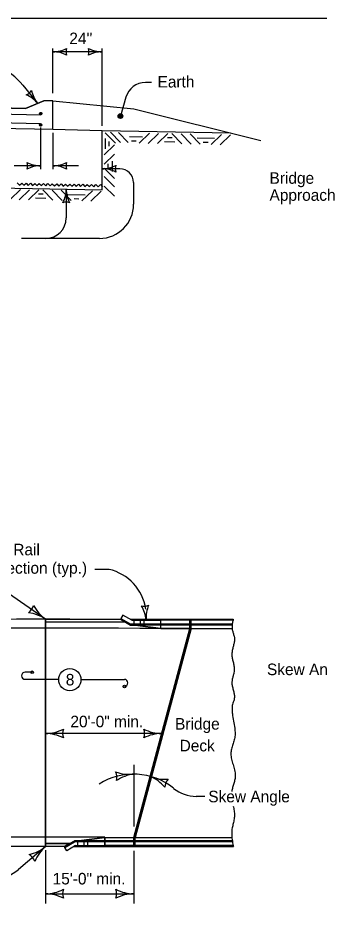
# Model space of a CAD drawing. Extents: x 10130 to 81668, y 5440 to 21644.
# Drawn here: x 18167 to 18585, y 8695 to 9944 of the extents above; entities that cross this region are included whole.
import ezdxf

# ---------------------------------------------------------------- set-up
doc = ezdxf.new("R2010")
doc.units = 0
for name, color, linetype in [('dsnNonPlotable', 7, 'Continuous'), ('dsnstdblockInterim', 7, 'Continuous'), ('dsnStdBlockModified', 7, 'Continuous'), ('dsnStdBlockNotModified', 7, 'Continuous'), ('dsnStdBorder', 7, 'Continuous'), ('dsnstdModifiedBlock', 7, 'Continuous'), ('SheetBorder', 7, 'Continuous')]:
    doc.layers.add(name, color=color, linetype=linetype)

msp = doc.modelspace()

# ---------------------------------------------------------------- linework, layer by layer
at = {"layer": 'dsnNonPlotable'}
for p, q in [((18215.2, 9839.8), (18215.2, 9901.9)), ((18283.2, 9897.2), (18215.2, 9897.2)), ((18283.2, 9794.4), (18283.2, 9901.9)), ((18198.1, 9792.1), (18198.1, 9734.5)), ((18215.2, 9784.9), (18215.2, 9734.5)), ((18198.1, 9739.2), (18161.6, 9739.2)), ((18250.4, 9739.2), (18215.2, 9739.2))]:
    msp.add_line(p, q, dxfattribs=at)
for centre, radius, start, end in [((18215.2, 9937.4), 40.2, 270, 298.0725), ((18215.2, 9857), 40.2, 61.9275, 90), ((18248.8, 9897.2), 15.5, 162.2666, 197.7334), ((18249.5, 9897.2), 15.5, 342.2666, 17.7334), ((18283.2, 9937.4), 40.2, 241.9275, 270), ((18283.2, 9857), 40.2, 90, 118.0725), ((18164.5, 9739.2), 15.5, 342.2666, 17.7334), ((18198.1, 9779.4), 40.2, 241.9275, 270), ((18215.2, 9779.4), 40.2, 270, 298.0725), ((18248.8, 9739.2), 15.5, 162.2666, 197.7334), ((18198.1, 9699), 40.2, 90, 118.0725), ((18215.2, 9699), 40.2, 61.9275, 90)]:
    msp.add_arc(centre, radius, start, end, dxfattribs=at)
at = {"layer": 'dsnstdblockInterim'}
for p, q in [((18308.5, 9110.4), (18309.2, 9111.5)), ((18308.5, 9110.4), (18322.4, 9102.3)), ((18311.8, 9116.2), (18309.2, 9111.5)), ((18309.2, 9111.5), (18322.8, 9103.7)), ((18324.2, 9109), (18311.8, 9116.2)), ((18321.9, 9110.4), (18364.8, 9110.4)), ((18327.3, 9109), (18327.3, 9102.3)), ((18335.8, 9109), (18335.8, 9102.3)), ((18341.2, 9109), (18341.2, 9102.3)), ((18364.8, 9110.4), (18464.9, 9110.4)), ((18364.8, 9097.7), (18364.8, 9110.4)), ((18464.5, 9109), (18364.8, 9109)), ((18404.6, 9097.7), (18404.6, 9110.4)), ((18404.6, 9097.7), (18404.6, 9110.4)), ((18406.6, 9097.7), (18406.6, 9110.4)), ((18364.8, 9102.3), (18322.4, 9102.3)), ((18364.8, 9103.7), (18322.8, 9103.7)), ((18404.6, 9097.7), (18327, 8808.1)), ((18404.6, 9097.7), (18327, 8808.1)), ((18364.8, 9097.7), (18328.8, 9102.3)), ((18463.5, 9103.7), (18364.8, 9103.7)), ((18463.4, 9102.3), (18364.8, 9102.3)), ((18364.8, 9097.7), (18463.3, 9097.7)), ((18287.2, 8808.1), (18251.2, 8803.4)), ((18287.2, 8808.1), (18287.2, 8795.4)), ((18287.2, 8796.7), (18287.2, 8808.1)), ((18287.2, 8808.1), (18463, 8808.1)), ((18327, 8795.4), (18327, 8808.1)), ((18327, 8795.4), (18327, 8808.1)), ((18329, 8795.4), (18329, 8808.1)), ((18230.9, 8795.4), (18244.8, 8803.4)), ((18230.9, 8795.4), (18231.6, 8794.2)), ((18231.6, 8794.2), (18245.2, 8802.1)), ((18234.3, 8789.6), (18231.6, 8794.2)), ((18246.6, 8796.7), (18234.3, 8789.6)), ((18244.3, 8795.4), (18287.2, 8795.4)), ((18287.2, 8803.4), (18244.8, 8803.4)), ((18287.2, 8802.1), (18245.2, 8802.1)), ((18249.7, 8796.7), (18249.7, 8803.4)), ((18258.2, 8796.7), (18258.2, 8803.4)), ((18263.6, 8796.7), (18263.6, 8803.4)), ((18463.5, 8803.4), (18287.2, 8803.4)), ((18463.7, 8802.1), (18287.2, 8802.1)), ((18464.8, 8796.7), (18287.2, 8796.7)), ((18287.2, 8795.4), (18465.3, 8795.4)), ((18464.9, 8796.5), (18465.3, 8795.4))]:
    msp.add_line(p, q, dxfattribs=at)
for points in [[(18324.2, 9109), (18364.8, 9109), (18364.8, 9109), (18364.8, 9109)], [(18246.6, 8796.7), (18287.2, 8796.7), (18287.2, 8796.7), (18287.2, 8796.7)]]:
    msp.add_lwpolyline(points, dxfattribs=at)
for points in [[(18464.9, 9110.4), (18463.7, 9105.4), (18463.4, 9102.9), (18463.3, 9100.3), (18463.6, 9095.9), (18464.8, 9091.5), (18466, 9087), (18466.6, 9082.6), (18466, 9077.5), (18464.8, 9072.4), (18463.6, 9067.3), (18463, 9062.2), (18463.5, 9056.7), (18464.7, 9051.3), (18465.8, 9045.8), (18466.3, 9040.4), (18465.8, 9036.1), (18464.7, 9031.9), (18463.6, 9027.6), (18463, 9023.3), (18463.5, 9018), (18464.8, 9012.7), (18466.1, 9007.3), (18466.6, 9002), (18466, 8998.8), (18464.9, 8995.6), (18463.8, 8992.4), (18463.3, 8989.2), (18463.3, 8984.3), (18463.7, 8979.4), (18465.3, 8969.4), (18466.9, 8959.5), (18467.4, 8952.1), (18467.4, 8949.6), (18466.3, 8943.2), (18464.4, 8936.8), (18462.5, 8930.4), (18461.6, 8924), (18461.8, 8920.2), (18462.4, 8916.5), (18464.6, 8909), (18466.8, 8901.5), (18467.5, 8897.7), (18467.7, 8895.8), (18467.7, 8894), (18467.1, 8888.4), (18465.6, 8882.8), (18464, 8877.3), (18462.7, 8871.7)], [(18464.8, 8851.5), (18466.1, 8844.9), (18466.6, 8838.3), (18465.9, 8832), (18464.5, 8825.8), (18463.1, 8819.6), (18462.7, 8813.3), (18462.9, 8809.1), (18463.3, 8804.9), (18464.9, 8796.5)]]:
    msp.add_spline(points, degree=3, dxfattribs=at)
at = {"layer": 'dsnStdBlockModified'}
msp.add_line((18198.1, 9797.4), (17466.6, 9812.5), dxfattribs=at)
at = {"layer": 'dsnStdBlockNotModified'}
for p, q in [((18173.4, 9850.9), (18193.7, 9825.8)), ((18351.8, 9854.6), (18343.4, 9854.6)), ((18316.2, 9834.1), (18308.6, 9808.1)), ((18307.9, 9735.1), (18283.2, 9735.1)), ((18233.5, 9706.9), (18233.5, 9666.9)), ((18326.8, 9716.1), (18326.8, 9685.8)), ((18279.6, 9638.5), (18171.8, 9638.5))]:
    msp.add_line(p, q, dxfattribs=at)
msp.add_lwpolyline([(18308.3, 9805.1), (18309.5, 9805.6), (18311.2, 9806.1), (18311.5, 9807.9), (18311.3, 9809.5), (18310.2, 9810.9), (18308.5, 9810.7), (18306.8, 9810.5), (18305.9, 9809.1), (18305.8, 9807.6), (18306.8, 9805.7), (18308.1, 9805.6), (18309.8, 9806), (18311.3, 9807.1), (18311.2, 9808.8), (18310.1, 9810.1), (18308.5, 9810.2), (18306.8, 9809.9), (18306.5, 9808.9), (18306.2, 9807.7), (18307, 9806.3), (18308.3, 9806.3), (18309.7, 9806.6), (18310.8, 9807.4), (18310.2, 9808.8), (18309.1, 9809.7), (18307.7, 9809.7), (18307.3, 9808.9), (18306.9, 9808.1), (18307.6, 9806.9), (18308.6, 9806.7), (18309.6, 9807.2), (18309.7, 9808.2), (18309.2, 9809), (18308.2, 9809.3), (18307.7, 9808.9), (18307.4, 9808.3), (18307.9, 9807.4), (18308.6, 9807.2), (18309.3, 9807.6), (18309.2, 9808.2), (18308.7, 9808.6), (18308, 9808.6), (18308, 9808.1), (18308.6, 9807.8)], dxfattribs=at)
for centre, radius in [((18308.6, 9808.1), 3.31), ((18186.4, 9037), 1.78), ((18314.1, 9017.3), 1.78)]:
    msp.add_circle(centre, radius, dxfattribs=at)
for centre, radius, start, end in [((18099.8, 9791.7), 94.5, 38.8378, 90), ((18172.6, 9852), 15.5, 291.1048, 326.5715), ((18225, 9851), 40.2, 190.7656, 218.8381), ((18343.4, 9826.2), 28.4, 90, 163.739), ((18162.4, 9800.6), 40.2, 38.8381, 66.9106), ((18283.2, 9775.2), 40.2, 270, 298.0725), ((18283.2, 9694.9), 40.2, 61.9275, 90), ((18316.9, 9735.1), 15.5, 162.2666, 197.7334), ((18307.9, 9716.1), 18.9, 0, 90), ((18193.4, 9706.9), 40.2, 331.9275, 360), ((18273.7, 9706.9), 40.2, 180, 208.0725), ((18233.5, 9673.2), 15.5, 72.2666, 107.7334), ((18279.6, 9685.8), 47.3, 270, 360), ((18205.2, 9666.9), 28.4, 270, 360), ((18341.5, 9145), 16.4, 256.6331, 292.0998), ((18301.8, 9106.3), 42.5, 4.3665, 32.439), ((18386.6, 9112.8), 42.5, 156.294, 184.3665)]:
    msp.add_arc(centre, radius, start, end, dxfattribs=at)
at = {"layer": 'dsnStdBorder'}
for p, q in [((18176.9, 9818.8), (17466.6, 9833.1)), ((17466.6, 9833.1), (18176.9, 9818.8)), ((17466.6, 9827.3), (18198.2, 9809.7)), ((18202.4, 9829.4), (18176.9, 9818.8)), ((18176.9, 9818.8), (18202.4, 9829.4)), ((18215.2, 9829.4), (18202.4, 9829.4)), ((18215.2, 9829.4), (18202.4, 9829.4)), ((18215.2, 9789.7), (18215.2, 9829.4)), ((18215.2, 9789.7), (18215.2, 9829.4)), ((18215.2, 9829.4), (18327.4, 9818.2)), ((18327.4, 9818.2), (18503.1, 9774.2)), ((17466.1, 9804.7), (18215.2, 9789.7)), ((17467.2, 9804.7), (18215.2, 9789.7)), ((18215.2, 9789.7), (18283.2, 9788.3)), ((18283.2, 9705.9), (18283.2, 9788.3)), ((18283.2, 9788.3), (18461.1, 9784.7)), ((18287.7, 9784.8), (18301.6, 9770.4)), ((18294.9, 9785.8), (18308.8, 9771.3)), ((18305.8, 9785.4), (18319.2, 9771.5)), ((18349, 9784.6), (18334.6, 9770.7)), ((18361.4, 9784.1), (18347, 9770.2)), ((18374.5, 9784), (18360, 9770.2)), ((18379.9, 9783.9), (18393.7, 9769.5)), ((18392.9, 9783.5), (18406.7, 9769)), ((18405.3, 9783.4), (18419.2, 9769)), ((18448.5, 9782.6), (18434.1, 9768.7)), ((18461, 9782.1), (18446.6, 9768.2)), ((18286.2, 9754.2), (18300.4, 9768.3)), ((18286, 9741.2), (18300.2, 9755.3)), ((18286, 9735.8), (18300.2, 9721.6)), ((17466.6, 9722.3), (18283.2, 9705.9)), ((18286, 9724.2), (18300.2, 9710.1)), ((18170.1, 9706.3), (18155.7, 9692.5)), ((18182.6, 9705.9), (18168.2, 9692)), ((18195.6, 9705.8), (18181.2, 9692)), ((18201, 9705.7), (18214.9, 9691.3)), ((18286, 9711.1), (18300.2, 9697)), ((18214, 9705.2), (18227.9, 9690.8)), ((18226.5, 9705.2), (18240.3, 9690.8)), ((18269.7, 9704.3), (18255.3, 9690.5)), ((18282.1, 9703.9), (18267.7, 9690)), ((18292.9, 9179.6), (18273.3, 9179.6)), ((18205, 9110.4), (18153.8, 9146.3)), ((18205, 9110.4), (18205, 8795.4)), ((18464.9, 9110.4), (18464.9, 9110.4)), ((18186.4, 9037), (18176.6, 9037)), ((18223.1, 9027.1), (18176.6, 9027.1)), ((18253.8, 9027.1), (18314.1, 9027.1)), ((18365.6, 8952.1), (18205, 8952.1)), ((18327, 8908.7), (18327, 8823.3)), ((18425.5, 8864.9), (18413.7, 8864.9)), ((18205, 8795.4), (18167.3, 8763.5)), ((18205, 8790.2), (18205, 8716.2)), ((18327, 8789.4), (18327, 8716.2)), ((18205, 8729.9), (18327, 8729.9))]:
    msp.add_line(p, q, dxfattribs=at)
for points in [[(18196.8, 9811.6), (18197.1, 9812.1), (18197.4, 9813), (18198.3, 9813.1), (18199.1, 9812.9), (18199.7, 9812.3), (18199.6, 9811.5), (18199.5, 9810.7), (18198.8, 9810.3), (18198, 9810.2), (18197.1, 9810.8), (18197, 9811.4), (18197.3, 9812.3), (18197.9, 9813), (18198.7, 9812.9), (18199.4, 9812.3), (18199.4, 9811.5), (18199.2, 9810.7), (18198.7, 9810.6), (18198.1, 9810.4), (18197.4, 9810.9), (18197.4, 9811.5), (18197.6, 9812.2), (18198, 9812.7), (18198.7, 9812.4), (18199.1, 9811.9), (18199.1, 9811.1), (18198.7, 9811), (18198.3, 9810.7), (18197.7, 9811.1), (18197.6, 9811.7), (18197.9, 9812.1), (18198.4, 9812.2), (18198.8, 9811.9), (18198.9, 9811.4), (18198.7, 9811.2), (18198.4, 9811), (18198, 9811.3), (18197.9, 9811.7), (18198.1, 9812), (18198.4, 9811.9), (18198.6, 9811.7), (18198.5, 9811.3), (18198.3, 9811.3), (18198.2, 9811.6)], [(18196.5, 9795.8), (18196.7, 9796.3), (18197, 9797.2), (18197.9, 9797.4), (18198.6, 9797.3), (18199.4, 9796.7), (18199.3, 9795.9), (18199.2, 9795), (18198.5, 9794.6), (18197.7, 9794.5), (18196.8, 9795), (18196.7, 9795.7), (18196.9, 9796.5), (18197.5, 9797.2), (18198.3, 9797.2), (18199, 9796.7), (18199, 9795.9), (18198.9, 9795), (18198.4, 9794.9), (18197.8, 9794.7), (18197.1, 9795.1), (18197.1, 9795.7), (18197.2, 9796.5), (18197.6, 9797), (18198.3, 9796.7), (18198.8, 9796.2), (18198.8, 9795.4), (18198.4, 9795.3), (18198, 9795), (18197.4, 9795.4), (18197.2, 9795.9), (18197.5, 9796.4), (18198, 9796.4), (18198.4, 9796.2), (18198.6, 9795.7), (18198.3, 9795.5), (18198.1, 9795.3), (18197.6, 9795.6), (18197.5, 9795.9), (18197.7, 9796.3), (18198, 9796.2), (18198.2, 9796), (18198.2, 9795.6), (18198, 9795.6), (18197.8, 9795.9)], [(18287.8, 9762.6), (18287.8, 9776.8)], [(18292.9, 9766.5), (18292.9, 9773)], [(18321.3, 9779.6), (18339.3, 9779.3)], [(18323.9, 9773.8), (18330.4, 9773.7)], [(18369.8, 9772.8), (18384, 9772.5)], [(18373.8, 9778.6), (18380.3, 9778.4)], [(18414.8, 9777.8), (18438.8, 9777.3)], [(18423.4, 9771.8), (18430, 9771.7)], [(18297.4, 9731.4), (18297.4, 9745.6)], [(18291.5, 9735.2), (18291.5, 9741.8)], [(18165.8, 9715.3), (18168.8, 9712.2), (18171.9, 9715.2), (18173.4, 9713.6)], [(18173.4, 9713.6), (18174.9, 9712.1), (18177.9, 9715), (18180.9, 9712), (18184, 9714.9), (18187, 9711.8), (18190, 9714.8), (18193, 9711.7), (18196.1, 9714.7), (18199.1, 9711.6), (18202.1, 9714.6), (18205.1, 9711.5), (18208.2, 9714.4), (18211.2, 9711.3), (18214.2, 9714.3), (18217.2, 9711.2), (18220.3, 9714.2), (18223.3, 9711.1), (18226.3, 9714.1), (18229.3, 9711), (18232.4, 9713.9), (18235.3, 9710.9), (18238.4, 9713.8), (18241.4, 9710.7), (18244.5, 9713.7), (18246, 9712.2)], [(18246, 9712.2), (18247.4, 9710.6), (18250.5, 9713.6), (18253.5, 9710.5), (18256.6, 9713.5), (18259.5, 9710.4), (18262.6, 9713.3), (18265.6, 9710.3), (18268.7, 9713.2), (18271.6, 9710.1), (18274.7, 9713.1), (18277.7, 9710), (18280.8, 9713), (18283.7, 9709.9), (18284, 9710.1)], [(18191, 9694.6), (18205.2, 9694.3)], [(18194.9, 9700.3), (18201.5, 9700.2)], [(18235.9, 9699.5), (18260, 9699.1)], [(18244.6, 9693.6), (18251.1, 9693.4)]]:
    msp.add_lwpolyline(points, dxfattribs=at)
for points in [[(18205, 9110.4), (18205, 9106.4), (18205, 9106.4), (18205, 9110.4)], [(18308.5, 9110.4), (18315.5, 9106.4), (18205, 9106.4), (18205, 9110.4)], [(18244.8, 8803.4), (18251.2, 8803.4), (18287.2, 8808.1), (18327, 8808.1), (18404.6, 9097.7), (18364.8, 9097.7), (18328.8, 9102.3), (18322.4, 9102.3), (18315.5, 9106.4), (18205, 9106.4), (18205, 8799.4), (18237.9, 8799.4)], [(18237.9, 8799.4), (18230.9, 8795.4), (18205, 8795.4), (18205, 8799.4)]]:
    msp.add_lwpolyline(points, close=True, dxfattribs=at)
for centre, radius in [((18198.3, 9811.6), 1.65), ((18198, 9795.9), 1.65), ((18238.5, 9026.7), 15.4), ((18238.5, 9026.7), 15.4)]:
    msp.add_circle(centre, radius, dxfattribs=at)
for centre, radius, start, end in [((18277.7, 9114.7), 66.7, 8.4828, 76.8823), ((18169.1, 9135.5), 20.2, 307.2049, 342.6716), ((18175, 9067.6), 52.2, 54.9382, 83.0107), ((18235, 9153.1), 52.2, 206.8657, 234.9382), ((18205, -19100.8), 28211.2, 90, 90.32851), ((18183.6, -19080.5), 28178.7, 89.63148, 91.5481), ((18176.6, 9032.1), 4.92, 90, 270), ((18314.1, 9022.2), 4.92, 270, 90), ((18205, 9004.3), 52.2, 270, 298.0725), ((18248.8, 8952.1), 20.2, 162.2666, 197.7334), ((18321.8, 8952.1), 20.2, 342.2666, 17.7334), ((18365.6, 9004.3), 52.2, 241.9275, 270), ((18205, 8899.8), 52.2, 61.9275, 90), ((18365.6, 8899.8), 52.2, 90, 118.0725), ((18326.5, 8807.1), 88.7, 51.0377, 122.325), ((18283.5, 8890.6), 20.2, 349.0765, 24.5432), ((18320.8, 8947.6), 52.2, 248.7374, 276.8099), ((18333.2, 8843.9), 52.2, 96.8099, 124.8824), ((18369.7, 8940.9), 52.2, 247.4953, 275.5678), ((18329.7, 8844.4), 52.2, 39.4229, 67.4953), ((18390.1, 8875.9), 20.2, 139.762, 175.2287), ((18413.7, 8914.9), 50, 231.0377, 270), ((18190.3, -19120.4), 27928.7, 89.80114, 91.5728), ((18205, -19100.8), 27896.2, 90, 90.32851), ((18171.2, 8835.3), 52.2, 282.1746, 310.2471), ((18238.7, 8755.5), 52.2, 130.2471, 158.3196), ((18171.5, 8767.1), 20.2, 22.5137, 57.9804), ((18135, 8801.6), 50, 270, 310.2471), ((18205, 8782.1), 52.2, 270, 298.0725), ((18248.8, 8729.9), 20.2, 162.2666, 197.7334), ((18283.2, 8729.9), 20.2, 342.2667, 17.7334), ((18327, 8782.1), 52.2, 241.9275, 270), ((18205, 8677.6), 52.2, 61.9275, 90), ((18327, 8677.6), 52.2, 90, 118.0725)]:
    msp.add_arc(centre, radius, start, end, dxfattribs=at)
at = {"layer": 'dsnstdModifiedBlock'}
for p, q in [((18205, 9110.4), (18205, 9106.4)), ((18205, 8795.4), (18205, 9110.4)), ((18315.5, 9106.4), (18205, 9106.4)), ((18308.5, 9110.4), (18322.4, 9102.3)), ((18322.4, 9102.3), (18328.8, 9102.3)), ((18328.8, 9102.3), (18364.8, 9097.7)), ((18406.6, 9097.7), (18329, 8808.1)), ((18364.8, 9097.7), (18404.6, 9097.7)), ((18404.6, 9097.7), (18365.8, 8952.9)), ((18327, 8808.1), (18365.8, 8952.9)), ((18251.2, 8803.4), (18287.2, 8808.1)), ((18287.2, 8808.1), (18327, 8808.1)), ((18237.9, 8799.4), (18205, 8799.4)), ((18205, 8795.4), (18205, 8799.4)), ((18230.9, 8795.4), (18244.8, 8803.4)), ((18244.8, 8803.4), (18251.2, 8803.4))]:
    msp.add_line(p, q, dxfattribs=at)
for radius, start in [(28211.2, 89.78908), (27896.2, 89.94677)]:
    msp.add_arc((18205, -19100.8), radius, start, 91.31417, dxfattribs=at)
at = {"layer": 'SheetBorder'}
msp.add_lwpolyline([(17332.5, 9944), (20467.5, 9944), (20467.5, 7924), (17332.5, 7924)], close=True, dxfattribs=at)

# ---------------------------------------------------------------- texts
at = {"layer": 'dsnNonPlotable'}
msp.add_text("24''", height=16, dxfattribs=at).set_placement((18237.8, 9907.8))
at = {"layer": 'dsnStdBlockModified'}
for s, p in [('Skew Angle', (18511.6, 9033)), ('8', (18232.9, 9018.7)), ('20\'-0" min.', (18239.3, 8960.7)), ('Bridge', (18384.3, 8957.5)), ('Deck', (18390.6, 8927.3)), ('Skew Angle', (18430.3, 8856.7)), ('15\'-0" min.', (18214.7, 8742.8))]:
    msp.add_text(s, height=16, dxfattribs=at).set_placement(p)
at = {"layer": 'dsnStdBlockNotModified'}
msp.add_text('Earth', height=16, dxfattribs=at).set_placement((18360, 9847.7))
at = {"layer": 'dsnStdBorder'}
for s, p in [('Bridge', (18515.1, 9714.2)), ('Approach', (18515.1, 9690.6)), ('Bridge Rail', (18092.4, 9199.1)), ('End Section (typ.)', (18092.4, 9173.6))]:
    msp.add_text(s, height=16, dxfattribs=at).set_placement(p)

doc.saveas('drawing.dxf')
